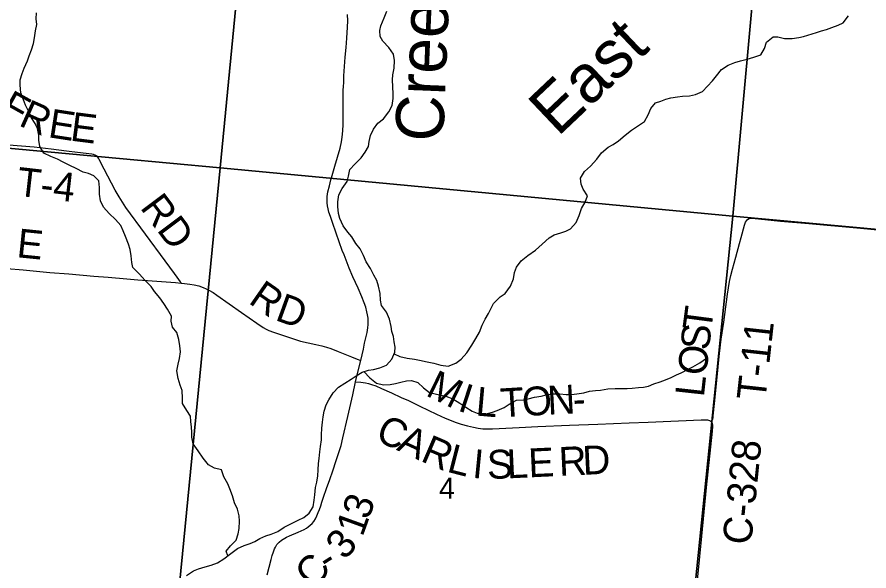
# Model space of a CAD drawing. Extents: x 0 to 1134, y 0 to 440.
# Drawn here: x 839.445 to 841.122, y 362.806 to 363.897 of the extents above; entities that cross this region are included whole.
import ezdxf

# ---------------------------------------------------------------- set-up
doc = ezdxf.new("R2010")
doc.units = 0
for name, color, linetype in [('GM_X_County_Road', 7, 'Continuous'), ('GM_X_County_Road_Text', 7, 'Continuous'), ('GM_X_Minor_River', 7, 'Continuous'), ('GM_X_Minor_River_Text', 7, 'Continuous'), ('GM_X_Section', 7, 'Continuous'), ('GM_X_Section_Text', 7, 'Continuous'), ('GM_X_Township_Road', 7, 'Continuous'), ('GM_X_Township_Road_Text', 7, 'Continuous')]:
    doc.layers.add(name, color=color, linetype=linetype)

msp = doc.modelspace()

# ---------------------------------------------------------------- linework, layer by layer
at = {"layer": 'GM_X_County_Road'}
for points in [[(840.1214, 363.2208), (840.1267, 363.2427), (840.1291, 363.2546), (840.1339, 363.2759), (840.1357, 363.2851), (840.1363, 363.2913), (840.1364, 363.2976), (840.1359, 363.3039), (840.1351, 363.3101), (840.1338, 363.3162), (840.1313, 363.3253), (840.1283, 363.3341), (840.1237, 363.3457), (840.1164, 363.3629), (840.1062, 363.3855), (840.0988, 363.4026), (840.0886, 363.4285), (840.0852, 363.4371), (840.0733, 363.4715), (840.0657, 363.4925), (840.0619, 363.5039), (840.0589, 363.5127), (840.0572, 363.5189), (840.0561, 363.525), (840.0555, 363.5312), (840.0554, 363.537), (840.0557, 363.5433), (840.057, 363.5526), (840.0597, 363.5645), (840.0629, 363.5765), (840.0653, 363.5849), (840.0681, 363.5941), (840.0708, 363.603), (840.0759, 363.6212), (840.0808, 363.6389), (840.0835, 363.6511), (840.085, 363.6603), (840.0862, 363.6728), (840.0867, 363.6852), (840.0867, 363.7039), (840.0868, 363.7349), (840.0872, 363.7535), (840.0875, 363.7597), (840.088, 363.7689), (840.0883, 363.7812), (840.0888, 363.7905), (840.0896, 363.7998), (840.0911, 363.8181), (840.0927, 363.8369), (840.0941, 363.8555), (840.0954, 363.8772), (840.0959, 363.8896), (840.0957, 363.9021)], [(839.4248, 363.4019), (839.4571, 363.3989), (839.5097, 363.3941), (839.5469, 363.3911), (839.5962, 363.3869), (839.624, 363.3845), (839.6611, 363.3814), (839.6828, 363.3795), (839.7107, 363.3773), (839.7292, 363.376), (839.757, 363.3738), (839.7683, 363.3728)], [(839.7683, 363.3728), (839.7693, 363.3727), (839.7848, 363.371), (839.7939, 363.3695), (839.8028, 363.3673), (839.8116, 363.3643), (839.8172, 363.3618), (839.8227, 363.3591), (839.8307, 363.3543), (839.8384, 363.3492), (839.8866, 363.3151), (839.9167, 363.2938), (839.9297, 363.2853), (839.9352, 363.2823), (839.9409, 363.2796), (839.9497, 363.2763), (839.9672, 363.2702), (839.9908, 363.2623), (840.0027, 363.2588), (840.0178, 363.2551), (840.0331, 363.2519), (840.0451, 363.2493), (840.054, 363.2468), (840.0628, 363.2438), (840.0772, 363.2383), (840.1031, 363.2277), (840.1147, 363.2233), (840.1214, 363.2208)], [(840.1115, 363.1787), (840.1157, 363.1973), (840.1214, 363.2208)], [(839.9376, 362.7985), (839.9449, 362.8284), (839.9471, 362.8361), (839.9495, 362.8434), (839.9518, 362.8494), (839.9534, 362.8526), (839.9549, 362.8552), (839.9566, 362.8578), (839.9586, 362.8602), (839.9608, 362.8625), (839.9652, 362.8663), (839.9686, 362.8686), (839.9751, 362.8723), (839.981, 362.8753), (839.9984, 362.8825), (840.0041, 362.8852), (840.01, 362.8879), (840.0145, 362.8904), (840.0177, 362.8927), (840.022, 362.8962), (840.0257, 362.8997), (840.0289, 362.9035), (840.0325, 362.9089), (840.0352, 362.9146), (840.0379, 362.9212), (840.04, 362.9269), (840.0428, 362.9342), (840.0452, 362.9417), (840.0485, 362.9516), (840.0543, 362.9681), (840.0605, 362.986), (840.0664, 363.0034), (840.0733, 363.0238), (840.0791, 363.0414), (840.0827, 363.0532), (840.0864, 363.0682), (840.096, 363.1105), (840.1058, 363.1528), (840.1115, 363.1787)], [(840.1115, 363.1787), (840.1215, 363.1775), (840.1306, 363.1762), (840.1366, 363.1749), (840.1425, 363.1733), (840.1512, 363.1703), (840.1625, 363.1656), (840.1822, 363.1567), (840.2014, 363.1478), (840.2153, 363.1414), (840.2377, 363.1308), (840.2708, 363.1149), (840.2875, 363.1072), (840.296, 363.1036), (840.3076, 363.0992), (840.3195, 363.0954), (840.3314, 363.0921), (840.3435, 363.0892), (840.3527, 363.0874), (840.362, 363.0862), (840.3713, 363.0858), (840.3806, 363.086), (840.4333, 363.0885), (840.4704, 363.0904), (840.5323, 363.0931), (840.5881, 363.0953), (840.65, 363.0975), (840.6872, 363.0991), (840.7919, 363.1034), (840.8022, 363.1037), (840.8043, 363.1035), (840.8061, 363.1031), (840.8077, 363.1023), (840.8092, 363.1015), (840.8113, 363.0999)], [(840.8113, 363.0999), (840.8125, 363.0982), (840.8132, 363.0965), (840.8137, 363.0937), (840.8138, 363.0907), (840.8131, 363.0815), (840.8097, 363.0505), (840.8015, 362.9702), (840.7921, 362.8744), (840.7882, 362.8342), (840.7841, 362.7943), (840.7794, 362.7456), (840.7758, 362.7116), (840.7732, 362.684), (840.7704, 362.6591)]]:
    msp.add_lwpolyline(points, dxfattribs=at)
at = {"layer": 'GM_X_Minor_River'}
for points in [[(839.8597, 362.8358), (839.8564, 362.8452), (839.8649, 362.8554), (839.8761, 362.8663), (839.88, 362.8791), (839.8824, 362.8894), (839.883, 362.9042), (839.8824, 362.9148), (839.8787, 362.9274), (839.8728, 362.9404), (839.8688, 362.9541), (839.8637, 362.9678), (839.86, 362.9774), (839.8522, 362.9915), (839.8474, 363.0049), (839.8334, 363.0081), (839.8217, 363.0151), (839.8112, 363.0281), (839.8012, 363.0427), (839.7918, 363.0561), (839.789, 363.0698), (839.7891, 363.0796), (839.7885, 363.0895), (839.7871, 363.1002), (839.7861, 363.1108), (839.779, 363.1223), (839.7704, 363.1357), (839.7709, 363.1463), (839.77, 363.1616), (839.7659, 363.1719), (839.7619, 363.1852), (839.7595, 363.2004), (839.7623, 363.2133), (839.7647, 363.2243), (839.7668, 363.2376), (839.7654, 363.2494), (839.7633, 363.2616), (839.7596, 363.2753), (839.7507, 363.286), (839.7485, 363.2978), (839.7487, 363.3077), (839.7409, 363.3219), (839.7338, 363.333), (839.7263, 363.3441), (839.7158, 363.3567), (839.7091, 363.3663), (839.6968, 363.379), (839.6863, 363.3905), (839.6728, 363.4036), (839.671, 363.4135), (839.6696, 363.4264), (839.6679, 363.4394), (839.6646, 363.4497), (839.6583, 363.4646), (839.6539, 363.476), (839.6495, 363.4863), (839.639, 363.4982), (839.6266, 363.5098), (839.6154, 363.5228), (839.6095, 363.5347), (839.6073, 363.5484), (839.6075, 363.5613), (839.6062, 363.5743), (839.596, 363.5843), (839.5858, 363.5886), (839.5748, 363.5917), (839.5616, 363.5987), (839.5488, 363.6046), (839.536, 363.6108), (839.5243, 363.617), (839.5114, 363.6221), (839.4974, 363.6291), (839.4896, 363.6418), (839.4879, 363.6547), (839.4876, 363.6646), (839.4851, 363.6772), (839.4803, 363.6875), (839.4736, 363.6986), (839.4688, 363.7089), (839.4614, 363.7231), (839.4574, 363.7341), (839.4526, 363.7475), (839.4509, 363.7627), (839.4514, 363.773), (839.455, 363.7859), (839.4589, 363.7961), (839.4652, 363.8104), (839.4691, 363.8207), (839.4734, 363.8324), (839.477, 363.8445), (839.4791, 363.8559), (839.4815, 363.8695), (839.4836, 363.8824), (839.4829, 363.8931), (839.4831, 363.9052)], [(840.0867, 363.4857), (840.0804, 363.5002), (840.0779, 363.5097), (840.0762, 363.5238), (840.0763, 363.5333), (840.0784, 363.547), (840.085, 363.5591), (840.0946, 363.573), (840.0974, 363.5836), (840.1003, 363.5965), (840.1099, 363.6074), (840.1222, 363.6198), (840.1303, 363.6307), (840.1365, 363.6417), (840.1382, 363.6519), (840.141, 363.6633), (840.1465, 363.6761), (840.155, 363.6878), (840.1665, 363.6964), (840.1769, 363.7104), (840.1835, 363.7228), (840.1856, 363.7365), (840.1853, 363.746), (840.1842, 363.7734), (840.1847, 363.7832), (840.1871, 363.7965), (840.1877, 363.8113), (840.1859, 363.8235), (840.177, 363.8369), (840.165, 363.8492), (840.1598, 363.8588), (840.1592, 363.8702), (840.1612, 363.8797), (840.1675, 363.8955), (840.1726, 363.9084)], [(840.187, 363.2335), (840.1986, 363.2286), (840.2126, 363.2254), (840.2274, 363.2234), (840.2372, 363.221), (840.2524, 363.2181), (840.2653, 363.2153), (840.2793, 363.211), (840.2933, 363.2093), (840.3086, 363.2152), (840.3189, 363.2234), (840.3301, 363.2354), (840.3402, 363.2505), (840.3483, 363.2641), (840.3553, 363.2762), (840.3608, 363.2898), (840.3666, 363.3022), (840.3729, 363.3132), (840.383, 363.3328), (840.3961, 363.3456), (840.406, 363.3527), (840.4165, 363.367), (840.4223, 363.381), (840.4244, 363.3939), (840.4279, 363.4045), (840.4372, 363.4165), (840.4506, 363.427), (840.4652, 363.4378), (840.4787, 363.4498), (840.4925, 363.4622), (840.5024, 363.4678), (840.5154, 363.4722), (840.5249, 363.4755), (840.5345, 363.4796), (840.5453, 363.492), (840.5515, 363.506), (840.5563, 363.5196), (840.5636, 363.532), (840.568, 363.5445), (840.5594, 363.5576), (840.5557, 363.5675), (840.554, 363.5793), (840.5621, 363.5925), (840.5737, 363.6034), (840.586, 363.6173), (840.5953, 363.6297), (840.6083, 363.6406), (840.6183, 363.6458), (840.629, 363.6529), (840.6417, 363.6645), (840.6547, 363.6742), (840.6681, 363.6832), (840.6804, 363.6914), (840.6874, 363.7042), (840.6925, 363.7171), (840.7017, 363.728), (840.712, 363.7313), (840.7223, 363.7354), (840.7319, 363.7379), (840.7452, 363.74), (840.7551, 363.741), (840.7687, 363.742), (840.7806, 363.7442), (840.7943, 363.7501), (840.8043, 363.7606), (840.8139, 363.7711), (840.8217, 363.7809), (840.8317, 363.7937), (840.8451, 363.8019), (840.8581, 363.8071), (840.8691, 363.8104), (840.8825, 363.814), (840.8954, 363.8176), (840.9092, 363.8228), (840.9162, 363.8349), (840.9205, 363.8474), (840.9332, 363.8582), (840.9427, 363.8577), (840.9559, 363.8545), (840.9707, 363.8544), (840.9837, 363.8565), (840.9932, 363.8587), (841.0184, 363.8667), (841.0287, 363.8696), (841.0386, 363.8722), (841.0489, 363.8766), (841.0615, 363.8806), (841.0714, 363.8858), (841.0818, 363.899)], [(839.7787, 362.7971), (839.7921, 362.8065), (839.802, 362.8102), (839.815, 362.8138), (839.8272, 362.8175), (839.8398, 362.8219), (839.8521, 362.8301), (839.8659, 362.8405), (839.8789, 362.8503), (839.8923, 362.8558), (839.9037, 362.8602), (839.9133, 362.8639), (839.9228, 362.8699), (839.9347, 362.8754), (839.945, 362.8787), (839.958, 362.8839), (839.971, 362.8921), (839.9836, 362.8988), (839.9981, 362.9062), (840.0092, 362.911), (840.0203, 362.92), (840.0277, 362.9321), (840.0298, 362.9457), (840.031, 362.956), (840.0327, 362.9704), (840.0348, 362.9806), (840.0368, 362.9931), (840.0377, 363.0053), (840.0383, 363.0178), (840.0395, 363.0277), (840.0408, 363.0409), (840.0421, 363.0508), (840.0442, 363.0645), (840.0443, 363.0739), (840.0452, 363.0872), (840.0461, 363.099), (840.0474, 363.1092), (840.0494, 363.121), (840.0534, 363.1331), (840.0588, 363.1433), (840.067, 363.1565), (840.0778, 363.1678), (840.0904, 363.176), (840.1027, 363.1838), (840.1122, 363.1902), (840.1245, 363.1976), (840.1367, 363.2013), (840.1466, 363.203), (840.1588, 363.2063), (840.1721, 363.2115), (840.1825, 363.2231), (840.1884, 363.2367), (840.1893, 363.247), (840.1875, 363.2573), (840.1858, 363.2679), (840.1828, 363.2775), (840.1811, 363.2877), (840.1782, 363.3022), (840.1723, 363.3156), (840.1622, 363.3286), (840.1601, 363.3393), (840.1599, 363.3526), (840.1562, 363.3671), (840.153, 363.3781), (840.147, 363.3888), (840.1407, 363.4018), (840.1322, 363.4149), (840.1266, 363.4275), (840.1203, 363.4405), (840.1121, 363.4512), (840.1039, 363.4638), (840.0964, 363.4734), (840.0867, 363.4857)], [(840.1275, 363.1985), (840.1392, 363.1864), (840.1527, 363.176), (840.1663, 363.1724), (840.1793, 363.173), (840.1899, 363.1755), (840.2002, 363.1781), (840.2113, 363.1802), (840.2211, 363.1809), (840.234, 363.1773), (840.2449, 363.1669), (840.2569, 363.1573), (840.2683, 363.1545), (840.2793, 363.1521), (840.2891, 363.15), (840.3027, 363.1453), (840.3163, 363.1364), (840.3284, 363.1283), (840.3408, 363.1205), (840.351, 363.1166), (840.3616, 363.115), (840.3711, 363.1164), (840.3807, 363.1189), (840.3902, 363.1219), (840.4039, 363.1278), (840.4135, 363.1345), (840.4281, 363.1423), (840.4417, 363.1429), (840.4513, 363.1447), (840.4638, 363.1483), (840.4764, 363.1505), (840.4863, 363.153), (840.5, 363.1551), (840.5133, 363.1546), (840.5258, 363.1533), (840.5365, 363.1535), (840.5471, 363.1545), (840.5608, 363.157), (840.5715, 363.1599), (840.5833, 363.1617), (840.5936, 363.1623), (840.6076, 363.1645), (840.6225, 363.1654), (840.6323, 363.1653), (840.646, 363.1655), (840.6555, 363.1662), (840.6681, 363.1671), (840.678, 363.1682), (840.6882, 363.1699), (840.6982, 363.1748), (840.7108, 363.1784), (840.7214, 363.1821), (840.7325, 363.1869), (840.7428, 363.1921), (840.7524, 363.1965), (840.7658, 363.2032), (840.7753, 363.208), (840.7887, 363.2162), (840.8021, 363.2248)]]:
    msp.add_lwpolyline(points, dxfattribs=at)
at = {"layer": 'GM_X_Section'}
for points in [[(838.9444, 364.6922), (839.9402, 364.5829), (839.845, 363.6002), (838.8532, 363.692)], [(839.9402, 364.5829), (840.9446, 364.4988), (840.8539, 363.505), (839.845, 363.6002)], [(840.9446, 364.4988), (841.8831, 364.4112), (841.8128, 363.4171), (840.8539, 363.505)], [(838.8532, 363.692), (839.845, 363.6002), (839.7438, 362.5638), (838.749, 362.6588)], [(839.845, 363.6002), (840.8539, 363.505), (840.7489, 362.4766), (839.7438, 362.5638)], [(840.8539, 363.505), (841.8128, 363.4171), (841.77, 362.3661), (840.7489, 362.4766)]]:
    msp.add_lwpolyline(points, close=True, dxfattribs=at)
at = {"layer": 'GM_X_Township_Road'}
for points in [[(839.7683, 363.3728), (839.7666, 363.3753), (839.7603, 363.3845), (839.7549, 363.392), (839.7455, 363.4043), (839.6885, 363.4817), (839.6684, 363.5093), (839.6593, 363.5219), (839.6523, 363.5321), (839.6459, 363.5427), (839.6383, 363.5562), (839.6163, 363.5973), (839.6064, 363.6166), (839.6053, 363.6191), (839.6036, 363.6217), (839.6011, 363.6237), (839.5988, 363.625), (839.5953, 363.6259), (839.592, 363.6266), (839.564, 363.6299), (839.5425, 363.6327), (839.5119, 363.6367), (839.4789, 363.6406), (839.4538, 363.6429), (839.4288, 363.6449)], [(840.8113, 363.0999), (840.8131, 363.1024), (840.8143, 363.1049), (840.815, 363.1075), (840.8155, 363.1115), (840.8184, 363.1419), (840.8235, 363.1944), (840.8273, 363.2283), (840.8313, 363.2622), (840.836, 363.296), (840.8436, 363.3514), (840.8476, 363.3759), (840.85, 363.3881), (840.853, 363.4002), (840.8599, 363.424), (840.8674, 363.4509), (840.8706, 363.4629), (840.877, 363.487), (840.8791, 363.4929), (840.8806, 363.4958), (840.8829, 363.4982), (840.8858, 363.4999), (840.8869, 363.5002), (840.889, 363.5006), (840.8923, 363.5007), (840.9479, 363.4951), (841.0036, 363.4901), (841.1055, 363.481), (841.1457, 363.477)]]:
    msp.add_lwpolyline(points, dxfattribs=at)

# ---------------------------------------------------------------- texts
at = {"layer": 'GM_X_County_Road_Text'}
for s, height, rotation, p in [('E', 0.0568, 354.196, (839.4429, 363.4241)), ('R', 0.0568, 325.1679, (839.8985, 363.3348)), ('D', 0.0568, 340.127, (839.9509, 363.3008)), ('M', 0.0568, 334.1575, (840.2472, 363.1524)), ('I', 0.0568, 341.9086, (840.3104, 363.1224)), ('N', 0.0568, 2.8971, (840.4902, 363.1136)), ('L', 0.0568, 355.0031, (840.3465, 363.1123)), ('T', 0.0568, 3.4558, (840.398, 363.1085)), ('O', 0.0568, 2.901, (840.4402, 363.111)), ('-', 0.0568, 2.9001, (840.5401, 363.1161)), ('C', 0.0568, 335.0305, (840.1478, 363.0647)), ('A', 0.0568, 335.2699, (840.1903, 363.0448)), ('R', 0.0568, 336.7949, (840.2372, 363.0233)), ('C-328', 0.05682, 84.226, (840.8899, 362.856)), ('L', 0.0568, 345.6058, (840.2891, 363.0018)), ('I', 0.0568, 354.5179, (840.3398, 362.9896)), ('S', 0.0568, 1.6683, (840.3708, 362.9871)), ('L', 0.0568, 2.6329, (840.4101, 362.9882)), ('E', 0.0568, 2.6796, (840.4526, 362.9902)), ('R', 0.0568, 2.6903, (840.5126, 362.993)), ('D', 0.0568, 2.6909, (840.5592, 362.9952)), ('3', 0.0568, 70.5976, (840.1369, 362.9052)), ('1', 0.0568, 70.0619, (840.1248, 362.8717)), ('3', 0.0568, 48.968, (840.0903, 362.8258)), ('C', 0.0568, 50.0765, (840.0304, 362.7688)), ('-', 0.0568, 32.2751, (840.0569, 362.8016))]:
    msp.add_text(s, height=height, rotation=rotation, dxfattribs=at).set_placement(p)
at = {"layer": 'GM_X_Minor_River_Text'}
for s, height, rotation, p in [('Creek', 0.09476, 87.6381, (840.2837, 363.6502)), ('East', 0.09473, 43.428, (840.509, 363.6597))]:
    msp.add_text(s, height=height, rotation=rotation, dxfattribs=at).set_placement(p)
at = {"layer": 'GM_X_Section_Text'}
msp.add_text('4', height=0.0419, rotation=0, dxfattribs=at).set_placement((840.2757, 362.9481))
at = {"layer": 'GM_X_Township_Road_Text'}
for s, height, rotation, p in [('F', 0.0568, 330.7737, (839.408, 363.7053)), ('R', 0.0568, 335.9222, (839.4463, 363.6842)), ('E', 0.0568, 351.1931, (839.5045, 363.6605)), ('E', 0.0568, 352.732, (839.5481, 363.6538)), ('T-4', 0.05682, 353.559, (839.4427, 363.5452)), ('RD', 0.05682, 306.8728, (839.6858, 363.5215)), ('T', 0.0568, 82.4917, (840.8111, 363.277)), ('T-11', 0.05682, 83.7459, (840.9179, 363.1403)), ('S', 0.0568, 83.6341, (840.8069, 363.2392)), ('O', 0.0568, 83.7294, (840.8015, 363.1895)), ('L', 0.0568, 83.7303, (840.7968, 363.1472))]:
    msp.add_text(s, height=height, rotation=rotation, dxfattribs=at).set_placement(p)

doc.saveas('drawing.dxf')
